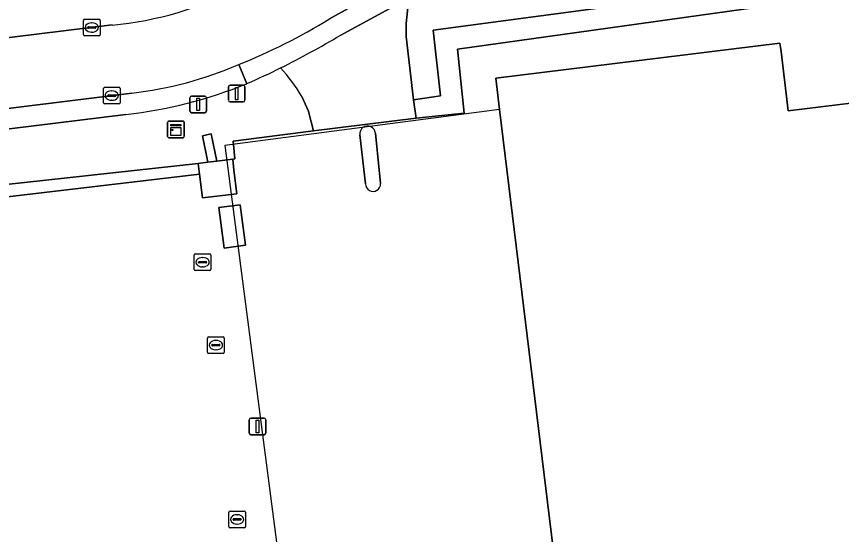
# Model space of a CAD drawing. Extents: x 161477 to 163040, y 383680 to 384871.
# Drawn here: x 162229.13 to 162278.7, y 384020.03 to 384051.15 of the extents above; entities that cross this region are included whole.
import ezdxf

# ---------------------------------------------------------------- set-up
doc = ezdxf.new("R2010")
doc.units = 0
for name, color, linetype in [('IMGEO_Afsluitpaal', 7, 'Continuous'), ('IMGEO_Berm_groen', 7, 'Continuous'), ('IMGEO_Erf', 7, 'Continuous'), ('IMGEO_Grasland_overig', 7, 'Continuous'), ('IMGEO_Groenvoorziening', 7, 'Continuous'), ('IMGEO_Haag', 7, 'Continuous'), ('IMGEO_Kast', 7, 'Continuous'), ('IMGEO_Kolk', 7, 'Continuous'), ('IMGEO_Lage_trafo', 7, 'Continuous'), ('IMGEO_Lichtmast', 7, 'Continuous'), ('IMGEO_Pand', 7, 'Continuous'), ('IMGEO_Pand_overbouw', 7, 'Continuous'), ('IMGEO_Rijbaan_lokaal_gesloten', 7, 'Continuous'), ('IMGEO_Verkeerseiland_gesloten', 7, 'Continuous'), ('IMGEO_Voetpad_open', 7, 'Continuous')]:
    doc.layers.add(name, color=color, linetype=linetype)

msp = doc.modelspace()

# ---------------------------------------------------------------- linework, layer by layer
at = {"layer": 'IMGEO_Afsluitpaal'}
for p, q in [((162239.549, 384045.471), (162239.549, 384046.271)), ((162239.549, 384046.271), (162239.549, 384045.471)), ((162239.649, 384046.371), (162240.439, 384046.371)), ((162240.439, 384046.371), (162239.649, 384046.371)), ((162240.539, 384046.271), (162240.539, 384045.471)), ((162240.539, 384045.471), (162240.539, 384046.271)), ((162240.439, 384045.371), (162239.649, 384045.371)), ((162239.649, 384045.371), (162240.439, 384045.371))]:
    msp.add_line(p, q, dxfattribs=at)
msp.add_lwpolyline([(162239.969, 384046.246), (162240.119, 384046.246), (162240.119, 384045.496), (162239.969, 384045.496), (162239.969, 384046.246)], dxfattribs=at)
for centre, start, end in [((162239.649, 384046.271), 90, 180), ((162239.649, 384046.271), 90, 180), ((162240.439, 384046.271), 0, 90), ((162240.439, 384046.271), 360, 90), ((162239.649, 384045.471), 180, 270), ((162239.649, 384045.471), 180, 270), ((162240.439, 384045.471), 270, 0), ((162240.439, 384045.471), 270, 0)]:
    msp.add_arc(centre, 0.1, start, end, dxfattribs=at)
at = {"layer": 'IMGEO_Berm_groen'}
msp.add_lwpolyline([(161987.776, 384020.184), (162234.886, 384050.639)], dxfattribs=at)
msp.add_arc((162233.109, 384070.668), 20.108, 275.07, 298.1029, dxfattribs=at)
at = {"layer": 'IMGEO_Erf'}
for points in [[(162310.294, 384061.528), (162309.894, 384061.479), (162304.416, 384060.808), (162304.825, 384057.373), (162288.985, 384055.124), (162289.141, 384053.868), (162287.977, 384053.705), (162283.349, 384053.058), (162274.705, 384051.849), (162255.631, 384049.181), (162256.037, 384045.334), (162253.15, 384045.041), (162246.984, 384044.273), (162242.158, 384043.659), (162242.26, 384042.603), (162242.123, 384042.572), (162242.201, 384041.92), (162242.368, 384040.506), (162240.302, 384040.262), (162240.134, 384041.676), (162214.99, 384038.711)], [(162283.887, 384046.518), (162288.8, 384047.122), (162288.363, 384050.675), (162288.299, 384051.191), (162289.441, 384051.332), (162305.312, 384053.285), (162309.876, 384016.491), (162292.783, 384014.407), (162292.526, 384016.511), (162262.151, 384012.807), (162258.158, 384045.553)], [(162258.158, 384045.553), (162257.926, 384047.454), (162275.006, 384049.556), (162275.07, 384049.04), (162275.507, 384045.487), (162280.41, 384046.09)], [(162250.111, 384041.102), (162249.757, 384044.043)], [(162250.696, 384044.133), (162251.005, 384041.112)]]:
    msp.add_lwpolyline(points, dxfattribs=at)
msp.add_lwpolyline([(162241.287, 384039.676), (162242.564, 384039.844), (162242.885, 384037.408), (162241.608, 384037.24)], close=True, dxfattribs=at)
for centre, radius, start, end in [((162250.226, 384044.096), 0.472, 4.5053, 186.4444), ((162250.558, 384041.091), 0.447, 178.5657, 2.716)]:
    msp.add_arc(centre, radius, start, end, dxfattribs=at)
at = {"layer": 'IMGEO_Grasland_overig'}
for points in [[(162240.057, 384042.327), (162240.631, 384042.395), (162240.311, 384043.991), (162240.833, 384044.096), (162241.162, 384042.458), (162242.123, 384042.572), (162242.26, 384042.603), (162242.158, 384043.659), (162246.984, 384044.273), (162246.698, 384045.365), (162246.674, 384045.455), (162246.272, 384046.343)], [(162235.705, 384045.271), (162205.117, 384041.494), (162205.419, 384039.381), (162201.323, 384038.96), (162201.07, 384040.995), (162166.269, 384036.698), (162166.811, 384033.864), (162214.028, 384039.472), (162240.057, 384042.327)]]:
    msp.add_lwpolyline(points, dxfattribs=at)
for centre, radius, start, end in [((162223.283, 384091.956), 48.975, 293.7096, 296.3242), ((162238.177, 384041.676), 9.344, 29.965, 43.088), ((162232.791, 384072.032), 26.919, 276.2146, 292.2321)]:
    msp.add_arc(centre, radius, start, end, dxfattribs=at)
at = {"layer": 'IMGEO_Groenvoorziening'}
for points in [[(162272.804, 384056.938), (162273.278, 384052.893), (162254.178, 384050.333), (162254.609, 384046.389), (162252.985, 384046.139), (162253.15, 384045.041), (162256.037, 384045.334), (162255.631, 384049.181), (162274.705, 384051.849), (162274.549, 384053.074), (162274.037, 384057.089)], [(162240.833, 384044.096), (162240.311, 384043.991), (162240.631, 384042.395), (162241.162, 384042.458)], [(162240.057, 384042.327), (162214.028, 384039.472), (162216.229, 384019.733), (162219.167, 383995.88), (162219.917, 383995.975), (162220.046, 383995.991), (162214.99, 384038.711), (162240.134, 384041.676)]]:
    msp.add_lwpolyline(points, close=True, dxfattribs=at)
msp.add_lwpolyline([(162253.757, 384052.855), (162252.7, 384052.276), (162252.538, 384050.73), (162252.554, 384049.961), (162252.555, 384049.95), (162252.985, 384046.139), (162254.609, 384046.389), (162254.178, 384050.333), (162273.278, 384052.893), (162272.804, 384056.938)], dxfattribs=at)
at = {"layer": 'IMGEO_Haag'}
for points in [[(162240.833, 384044.096), (162240.311, 384043.991), (162240.631, 384042.395), (162241.162, 384042.458)], [(162240.134, 384041.676), (162240.057, 384042.327), (162214.028, 384039.472), (162216.229, 384019.733), (162219.167, 383995.88), (162219.917, 383995.975), (162220.046, 383995.991), (162214.99, 384038.711)]]:
    msp.add_lwpolyline(points, close=True, dxfattribs=at)
at = {"layer": 'IMGEO_Kast'}
for p, q in [((162238.215, 384043.944), (162238.215, 384044.785)), ((162238.215, 384044.785), (162238.215, 384043.944)), ((162238.29, 384044.869), (162239.131, 384044.869)), ((162239.131, 384044.869), (162238.29, 384044.869)), ((162239.215, 384044.794), (162239.215, 384043.953)), ((162239.215, 384043.953), (162239.215, 384044.794)), ((162239.14, 384043.869), (162238.299, 384043.869)), ((162238.299, 384043.869), (162239.14, 384043.869))]:
    msp.add_line(p, q, dxfattribs=at)
for points in [[(162238.41, 384044.659), (162239.01, 384044.659), (162239.01, 384044.574), (162238.41, 384044.574), (162238.41, 384044.659)], [(162238.41, 384044.484), (162239.01, 384044.484), (162239.01, 384043.995), (162238.41, 384043.995), (162238.41, 384044.484)]]:
    msp.add_lwpolyline(points, dxfattribs=at)
msp.add_circle((162238.494, 384044.333), 0.0377, dxfattribs=at)
for centre, start, end in [((162238.293, 384044.791), 92.4484, 184.2845), ((162238.293, 384044.791), 92.4484, 184.2845), ((162239.137, 384044.791), 2.4484, 94.2845), ((162239.137, 384044.791), 2.4484, 94.2845), ((162238.293, 384043.947), 182.4484, 274.2845), ((162238.293, 384043.947), 182.4484, 274.2845), ((162239.137, 384043.947), 272.4484, 4.2845), ((162239.137, 384043.947), 272.4484, 4.2845)]:
    msp.add_arc(centre, 0.0779, start, end, dxfattribs=at)
at = {"layer": 'IMGEO_Kolk'}
for p, q in [((162233.156, 384050.062), (162233.156, 384050.914)), ((162233.231, 384050.988), (162234.083, 384050.988)), ((162233.644, 384050.768), (162233.669, 384050.768)), ((162234.157, 384050.914), (162234.157, 384050.062)), ((162233.415, 384050.482), (162233.415, 384050.494)), ((162233.853, 384050.445), (162233.455, 384050.445)), ((162233.458, 384050.531), (162233.856, 384050.531)), ((162233.667, 384050.208), (162233.642, 384050.208)), ((162233.899, 384050.494), (162233.899, 384050.482)), ((162234.083, 384049.988), (162233.231, 384049.988)), ((162234.354, 384045.97), (162234.354, 384046.822)), ((162234.429, 384046.896), (162235.281, 384046.896)), ((162234.842, 384046.676), (162234.867, 384046.676)), ((162235.355, 384046.822), (162235.355, 384045.97)), ((162234.613, 384046.39), (162234.613, 384046.402)), ((162235.051, 384046.353), (162234.653, 384046.353)), ((162234.656, 384046.439), (162235.054, 384046.439)), ((162235.097, 384046.402), (162235.097, 384046.39)), ((162235.281, 384045.896), (162234.429, 384045.896)), ((162234.865, 384046.116), (162234.84, 384046.116)), ((162239.813, 384035.96), (162239.813, 384036.812)), ((162239.888, 384036.886), (162240.74, 384036.886)), ((162240.814, 384036.812), (162240.814, 384035.96)), ((162240.072, 384036.38), (162240.072, 384036.392)), ((162240.51, 384036.343), (162240.112, 384036.343)), ((162240.115, 384036.429), (162240.513, 384036.429)), ((162240.301, 384036.666), (162240.326, 384036.666)), ((162240.556, 384036.392), (162240.556, 384036.38)), ((162240.74, 384035.886), (162239.888, 384035.886)), ((162240.324, 384036.106), (162240.299, 384036.106)), ((162240.614, 384030.985), (162240.614, 384031.837)), ((162240.689, 384031.911), (162241.541, 384031.911)), ((162241.615, 384031.837), (162241.615, 384030.985)), ((162240.873, 384031.405), (162240.873, 384031.417)), ((162241.311, 384031.368), (162240.913, 384031.368)), ((162240.916, 384031.454), (162241.314, 384031.454)), ((162241.102, 384031.691), (162241.127, 384031.691)), ((162241.357, 384031.417), (162241.357, 384031.405)), ((162241.541, 384030.911), (162240.689, 384030.911)), ((162241.125, 384031.131), (162241.1, 384031.131)), ((162241.89, 384020.516), (162241.89, 384021.368)), ((162241.965, 384021.442), (162242.817, 384021.442)), ((162242.891, 384021.368), (162242.891, 384020.516)), ((162242.149, 384020.936), (162242.149, 384020.948)), ((162242.587, 384020.899), (162242.189, 384020.899)), ((162242.192, 384020.985), (162242.59, 384020.985)), ((162242.378, 384021.222), (162242.403, 384021.222)), ((162242.633, 384020.948), (162242.633, 384020.936)), ((162242.817, 384020.442), (162241.965, 384020.442)), ((162242.401, 384020.662), (162242.376, 384020.662))]:
    msp.add_line(p, q, dxfattribs=at)
for points in [[(162233.156, 384050.062), (162233.156, 384050.914)], [(162233.231, 384050.988), (162234.083, 384050.988)], [(162234.157, 384050.914), (162234.157, 384050.062)], [(162234.083, 384049.988), (162233.231, 384049.988)], [(162234.354, 384045.97), (162234.354, 384046.822)], [(162234.429, 384046.896), (162235.281, 384046.896)], [(162235.355, 384046.822), (162235.355, 384045.97)], [(162235.281, 384045.896), (162234.429, 384045.896)], [(162239.813, 384035.96), (162239.813, 384036.812)], [(162239.888, 384036.886), (162240.74, 384036.886)], [(162240.814, 384036.812), (162240.814, 384035.96)], [(162240.74, 384035.886), (162239.888, 384035.886)], [(162240.614, 384030.985), (162240.614, 384031.837)], [(162240.689, 384031.911), (162241.541, 384031.911)], [(162241.615, 384031.837), (162241.615, 384030.985)], [(162241.541, 384030.911), (162240.689, 384030.911)], [(162241.89, 384020.516), (162241.89, 384021.368)], [(162241.965, 384021.442), (162242.817, 384021.442)], [(162242.891, 384021.368), (162242.891, 384020.516)], [(162242.817, 384020.442), (162241.965, 384020.442)]]:
    msp.add_lwpolyline(points, dxfattribs=at)
for centre, radius, start, end in [((162233.233, 384050.912), 0.0765, 91.552, 178.448), ((162233.233, 384050.912), 0.0765, 91.552, 178.448), ((162234.081, 384050.912), 0.0765, 1.552, 88.448), ((162234.081, 384050.912), 0.0765, 1.552, 88.448), ((162233.455, 384050.491), 0.0403, 85.8775, 175.7526), ((162233.452, 384050.481), 0.0366, 178.938, 274.7102), ((162233.856, 384050.488), 0.043, 264.8664, 352.4533), ((162233.86, 384050.493), 0.0386, 1.7309, 96.639), ((162233.233, 384050.064), 0.0765, 181.552, 268.448), ((162233.233, 384050.064), 0.0765, 181.552, 268.448), ((162234.081, 384050.064), 0.0765, 271.552, 358.448), ((162234.081, 384050.064), 0.0765, 271.552, 358.448), ((162234.431, 384046.82), 0.0765, 91.552, 178.448), ((162234.431, 384046.82), 0.0765, 91.552, 178.448), ((162235.279, 384046.82), 0.0765, 1.552, 88.448), ((162235.279, 384046.82), 0.0765, 1.552, 88.448), ((162234.653, 384046.399), 0.0403, 85.8775, 175.7526), ((162234.65, 384046.389), 0.0366, 178.938, 274.7102), ((162235.054, 384046.396), 0.043, 264.8664, 352.4533), ((162235.058, 384046.401), 0.0386, 1.7309, 96.639), ((162234.431, 384045.972), 0.0765, 181.552, 268.448), ((162234.431, 384045.972), 0.0765, 181.552, 268.448), ((162235.279, 384045.972), 0.0765, 271.552, 358.448), ((162235.279, 384045.972), 0.0765, 271.552, 358.448), ((162239.89, 384036.81), 0.0765, 91.552, 178.448), ((162239.89, 384036.81), 0.0765, 91.552, 178.448), ((162240.738, 384036.81), 0.0765, 1.552, 88.448), ((162240.738, 384036.81), 0.0765, 1.552, 88.448), ((162240.112, 384036.389), 0.0403, 85.8775, 175.7526), ((162240.109, 384036.379), 0.0366, 178.938, 274.7102), ((162240.513, 384036.386), 0.043, 264.8664, 352.4533), ((162240.517, 384036.391), 0.0386, 1.7309, 96.639), ((162239.89, 384035.962), 0.0765, 181.552, 268.448), ((162239.89, 384035.962), 0.0765, 181.552, 268.448), ((162240.738, 384035.962), 0.0765, 271.552, 358.448), ((162240.738, 384035.962), 0.0765, 271.552, 358.448), ((162240.691, 384031.835), 0.0765, 91.552, 178.448), ((162240.691, 384031.835), 0.0765, 91.552, 178.448), ((162241.539, 384031.835), 0.0765, 1.552, 88.448), ((162241.539, 384031.835), 0.0765, 1.552, 88.448), ((162240.913, 384031.414), 0.0403, 85.8775, 175.7526), ((162240.91, 384031.404), 0.0366, 178.938, 274.7102), ((162241.314, 384031.411), 0.043, 264.8664, 352.4533), ((162241.318, 384031.416), 0.0386, 1.7309, 96.639), ((162240.691, 384030.987), 0.0765, 181.552, 268.448), ((162240.691, 384030.987), 0.0765, 181.552, 268.448), ((162241.539, 384030.987), 0.0765, 271.552, 358.448), ((162241.539, 384030.987), 0.0765, 271.552, 358.448), ((162241.967, 384021.366), 0.0765, 91.552, 178.448), ((162241.967, 384021.366), 0.0765, 91.552, 178.448), ((162242.815, 384021.366), 0.0765, 1.552, 88.448), ((162242.815, 384021.366), 0.0765, 1.552, 88.448), ((162242.189, 384020.945), 0.0403, 85.8775, 175.7526), ((162242.186, 384020.935), 0.0366, 178.938, 274.7102), ((162242.59, 384020.942), 0.043, 264.8664, 352.4533), ((162242.594, 384020.947), 0.0386, 1.7309, 96.639), ((162241.967, 384020.518), 0.0765, 181.552, 268.448), ((162241.967, 384020.518), 0.0765, 181.552, 268.448), ((162242.815, 384020.518), 0.0765, 271.552, 358.448), ((162242.815, 384020.518), 0.0765, 271.552, 358.448)]:
    msp.add_arc(centre, radius, start, end, dxfattribs=at)
for centre, major_axis, ratio, start_param, end_param in [((162233.643, 384050.488), (-0.387, 0.002), 0.722429, 4.712389, 7.853982), ((162233.668, 384050.488), (-0.39, 0.002), 0.717154, 1.570796, 4.712389), ((162234.841, 384046.396), (-0.387, 0.002), 0.722429, 4.712389, 7.853982), ((162234.866, 384046.396), (-0.39, 0.002), 0.717154, 1.570796, 4.712389), ((162240.3, 384036.386), (-0.387, 0.002), 0.722429, 4.712389, 7.853982), ((162240.325, 384036.386), (-0.39, 0.002), 0.717154, 1.570796, 4.712389), ((162241.101, 384031.411), (-0.387, 0.002), 0.722429, 4.712389, 7.853982), ((162241.126, 384031.411), (-0.39, 0.002), 0.717154, 1.570796, 4.712389), ((162242.377, 384020.942), (-0.387, 0.002), 0.722429, 4.712389, 7.853982), ((162242.402, 384020.942), (-0.39, 0.002), 0.717154, 1.570796, 4.712389)]:
    msp.add_ellipse(centre, major_axis=major_axis, ratio=ratio, start_param=start_param, end_param=end_param, dxfattribs=at)
at = {"layer": 'IMGEO_Lage_trafo'}
for points in [[(162242.201, 384041.92), (162242.123, 384042.572), (162241.162, 384042.458), (162240.631, 384042.395), (162240.057, 384042.327), (162240.134, 384041.676), (162240.302, 384040.262), (162242.368, 384040.506)], [(162241.287, 384039.676), (162241.608, 384037.24), (162242.885, 384037.408), (162242.564, 384039.844)]]:
    msp.add_lwpolyline(points, close=True, dxfattribs=at)
at = {"layer": 'IMGEO_Lichtmast'}
for p, q in [((162241.866, 384046.118), (162241.866, 384046.918)), ((162241.866, 384046.918), (162241.866, 384046.118)), ((162241.966, 384047.018), (162242.756, 384047.018)), ((162242.756, 384047.018), (162241.966, 384047.018)), ((162242.856, 384046.918), (162242.856, 384046.118)), ((162242.856, 384046.118), (162242.856, 384046.918)), ((162242.756, 384046.018), (162241.966, 384046.018)), ((162241.966, 384046.018), (162242.756, 384046.018)), ((162243.114, 384026.124), (162243.114, 384026.924)), ((162243.114, 384026.924), (162243.114, 384026.124)), ((162243.214, 384027.024), (162244.004, 384027.024)), ((162244.004, 384027.024), (162243.214, 384027.024)), ((162244.104, 384026.924), (162244.104, 384026.124)), ((162244.104, 384026.124), (162244.104, 384026.924)), ((162244.004, 384026.024), (162243.214, 384026.024)), ((162243.214, 384026.024), (162244.004, 384026.024))]:
    msp.add_line(p, q, dxfattribs=at)
for points in [[(162242.286, 384046.893), (162242.436, 384046.893), (162242.436, 384046.143), (162242.286, 384046.143), (162242.286, 384046.893)], [(162243.534, 384026.899), (162243.684, 384026.899), (162243.684, 384026.149), (162243.534, 384026.149), (162243.534, 384026.899)]]:
    msp.add_lwpolyline(points, dxfattribs=at)
for centre, start, end in [((162241.966, 384046.918), 90, 180), ((162241.966, 384046.918), 90, 180), ((162242.756, 384046.918), 0, 90), ((162242.756, 384046.918), 360, 90), ((162241.966, 384046.118), 180, 270), ((162241.966, 384046.118), 180, 270), ((162242.756, 384046.118), 270, 0), ((162242.756, 384046.118), 270, 0), ((162243.214, 384026.924), 90, 180), ((162243.214, 384026.924), 90, 180), ((162244.004, 384026.924), 0, 90), ((162244.004, 384026.924), 360, 90), ((162243.214, 384026.124), 180, 270), ((162243.214, 384026.124), 180, 270), ((162244.004, 384026.124), 270, 0), ((162244.004, 384026.124), 270, 0)]:
    msp.add_arc(centre, 0.1, start, end, dxfattribs=at)
at = {"layer": 'IMGEO_Pand'}
msp.add_lwpolyline([(162280.41, 384046.09), (162275.507, 384045.487), (162275.07, 384049.04), (162275.006, 384049.556), (162257.926, 384047.454), (162258.158, 384045.553), (162262.151, 384012.807), (162292.526, 384016.511), (162292.783, 384014.407), (162309.876, 384016.491), (162305.312, 384053.285), (162289.441, 384051.332), (162288.299, 384051.191), (162288.363, 384050.675), (162288.8, 384047.122), (162283.887, 384046.518)], dxfattribs=at)
at = {"layer": 'IMGEO_Pand_overbouw'}
msp.add_lwpolyline([(162258.158, 384045.553), (162241.642, 384043.391), (162245.259, 384015.727), (162243.298, 384015.48), (162243.912, 384010.456), (162262.151, 384012.807)], close=True, dxfattribs=at)
at = {"layer": 'IMGEO_Rijbaan_lokaal_gesloten'}
for points in [[(162247.945, 384051), (162253.154, 384053.916), (162251.68, 384056.353), (162251.013, 384057.511), (162250.296, 384057.137), (162242.581, 384052.931)], [(162234.886, 384050.639), (161987.776, 384020.184)], [(161981.63, 384015.178), (161994.527, 384016.771), (162120.907, 384032.335), (162136.714, 384034.256), (162236.067, 384046.546)]]:
    msp.add_lwpolyline(points, dxfattribs=at)
for centre, radius, start, end in [((162233.109, 384070.668), 20.108, 275.07, 298.1029), ((162227.99, 384083.909), 38.486, 292.1259, 301.2307), ((162233.327, 384069.721), 23.336, 276.7423, 293.1083)]:
    msp.add_arc(centre, radius, start, end, dxfattribs=at)
at = {"layer": 'IMGEO_Verkeerseiland_gesloten'}
for points in [[(162249.757, 384044.043), (162250.111, 384041.102)], [(162251.005, 384041.112), (162250.696, 384044.133)]]:
    msp.add_lwpolyline(points, dxfattribs=at)
for centre, radius, start, end in [((162250.226, 384044.096), 0.472, 4.5053, 186.4444), ((162250.558, 384041.091), 0.447, 178.5657, 2.716)]:
    msp.add_arc(centre, radius, start, end, dxfattribs=at)
at = {"layer": 'IMGEO_Voetpad_open'}
for points in [[(162248.572, 384050.016), (162252.7, 384052.276), (162253.757, 384052.855), (162253.154, 384053.916), (162247.945, 384051)], [(162252.555, 384049.95), (162252.554, 384049.961), (162252.538, 384050.73), (162252.7, 384052.276), (162248.572, 384050.016)], [(162246.272, 384046.343), (162246.674, 384045.455), (162246.698, 384045.365), (162246.984, 384044.273), (162253.15, 384045.041), (162252.985, 384046.139), (162252.555, 384049.95)], [(162242.976, 384047.114), (162242.486, 384048.257)], [(162242.486, 384048.257), (162242.976, 384047.114)], [(162236.067, 384046.546), (162136.714, 384034.256), (162136.852, 384033.066), (162166.269, 384036.698), (162201.07, 384040.995)], [(162201.07, 384040.995), (162205.117, 384041.494), (162235.705, 384045.271)]]:
    msp.add_lwpolyline(points, dxfattribs=at)
for centre, radius, start, end in [((162227.99, 384083.909), 38.486, 292.1259, 301.2307), ((162223, 384092.441), 49.536, 296.3682, 301.0795), ((162223, 384092.441), 49.536, 296.3682, 301.0795), ((162233.327, 384069.721), 23.336, 276.7423, 293.1083), ((162223.283, 384091.956), 48.975, 293.7096, 296.3242), ((162238.177, 384041.676), 9.344, 29.965, 43.088), ((162232.791, 384072.032), 26.919, 276.2146, 292.2321)]:
    msp.add_arc(centre, radius, start, end, dxfattribs=at)

doc.saveas('drawing.dxf')
